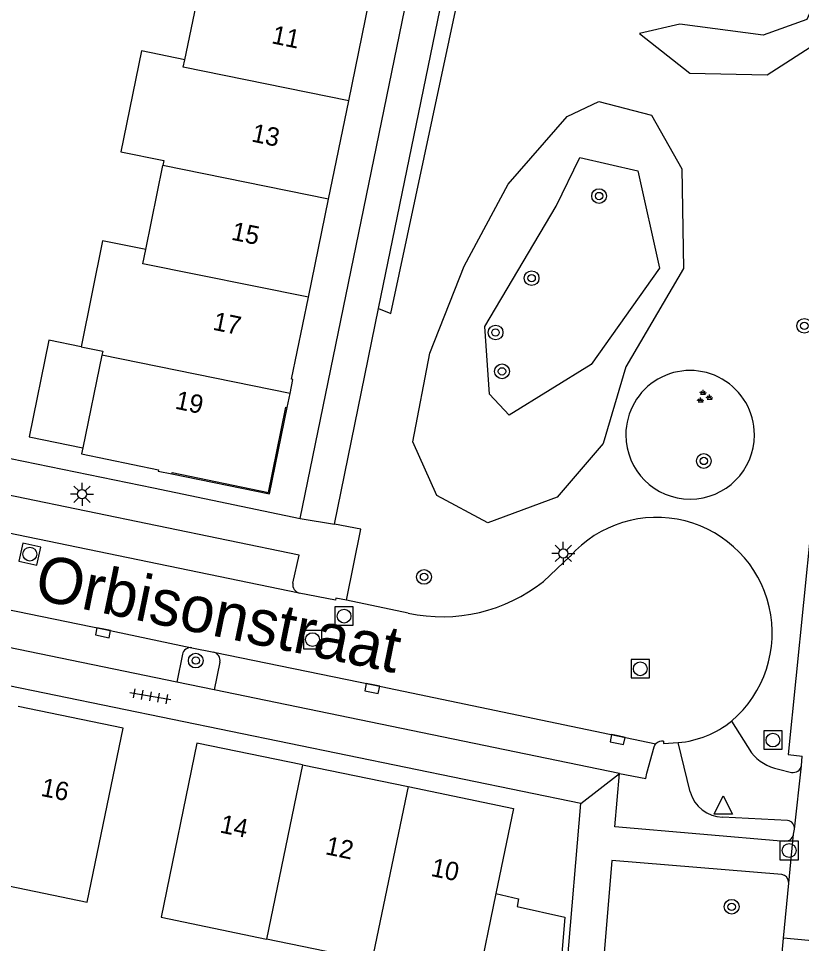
# Model space of a CAD drawing. Extents: x 132999 to 136000, y 398499 to 400501.
# Drawn here: x 134834.1 to 134876.6, y 398869.4 to 398919.6 of the extents above; entities that cross this region are included whole.
import ezdxf

# ---------------------------------------------------------------- set-up
doc = ezdxf.new("R2010")
doc.units = 0
for name, color, linetype in [('gg-afsc-hekwerk', 7, 'Continuous'), ('gg-afsc-muur', 7, 'Continuous'), ('gg-anno-huisnummerreeks BGT', 7, 'Continuous'), ('gg-anno-openbare ruimte label', 7, 'Continuous'), ('gg-bbg-hoofdgebouw', 7, 'Continuous'), ('gg-bbg-luifel en loopbrug', 7, 'Continuous'), ('gg-bbg-onder overbouw', 7, 'Continuous'), ('gg-bbg-pand overbouw', 7, 'Continuous'), ('gg-bbg-tussenscheiding', 7, 'Continuous'), ('gg-knt-BGT kruinlijn', 7, 'Continuous'), ('gg-knt-bovenkant onderkant talud', 7, 'Continuous'), ('gg-knt-verharding', 7, 'Continuous'), ('gg-knt-verharding nz', 7, 'Continuous'), ('gt-grn-groengrens', 7, 'Continuous'), ('gt-grn-weggrens', 7, 'Continuous'), ('gt-symb-boom', 7, 'Continuous'), ('gt-symb-groenvak', 7, 'Continuous'), ('gt-symb-kolk', 7, 'Continuous'), ('gt-symb-lichtmast', 7, 'Continuous'), ('gt-symb-rioolschacht', 7, 'Continuous'), ('gt-symb-tegel verharding', 7, 'Continuous'), ('gt-symb-waterafsluiter', 7, 'Continuous')]:
    doc.layers.add(name, color=color, linetype=linetype)

# ---------------------------------------------------------------- blocks, each defined once
blk = doc.blocks.new('gt0-KOLK')
at = {"layer": 'gt-symb-kolk'}
blk.add_lwpolyline([(0, 0), (0.375, 0), (0.375, 0.4), (-0.375, 0.4), (-0.375, 0), (0, 0)], dxfattribs=at)
blk = doc.blocks.new('gt0-TEG1')
at = {"layer": 'gt-symb-tegel verharding'}
for p, q in [((-1.125, 0), (1.125, 0)), ((-0.9, -0.25), (-0.9, 0.25)), ((-0.45, -0.25), (-0.45, 0.25)), ((0, -0.25), (0, 0.25)), ((0.45, -0.25), (0.45, 0.25)), ((0.9, -0.25), (0.9, 0.25))]:
    blk.add_line(p, q, dxfattribs=at)
blk = doc.blocks.new('gt0-BOOM')
at = {"layer": 'gt-symb-boom'}
for radius in [0.4, 0.2]:
    blk.add_circle((0, 0), radius, dxfattribs=at)
blk = doc.blocks.new('gt0-RS')
at = {"layer": 'gt-symb-rioolschacht'}
blk.add_lwpolyline([(-0.5, -0.5), (0.5, -0.5), (0.5, 0.5), (-0.5, 0.5)], close=True, dxfattribs=at)
blk.add_circle((0, 0), 0.375, dxfattribs=at)
blk = doc.blocks.new('gt0-LMAST')
at = {"layer": 'gt-symb-lichtmast'}
for p, q in [((-0.005, 0.246), (-0.005, 0.621)), ((-0.182, 0.173), (-0.447, 0.438)), ((0.172, 0.173), (0.437, 0.438)), ((-0.255, -0.004), (-0.63, -0.004)), ((-0.182, -0.181), (-0.447, -0.446)), ((-0.005, -0.254), (-0.005, -0.629)), ((0.437, -0.446), (0.172, -0.181)), ((0.245, -0.004), (0.62, -0.004))]:
    blk.add_line(p, q, dxfattribs=at)
blk.add_circle((-0.005, -0.004), 0.25, dxfattribs=at)
blk = doc.blocks.new('gt0-GRVAK')
at = {"layer": 'gt-symb-groenvak'}
for p, q in [((-0.11, 0.189), (-0.228, 0.24)), ((-0.182, 0.153), (0.088, 0.153)), ((-0.091, 0.211), (-0.156, 0.322)), ((-0.047, 0.214), (-0.047, 0.393)), ((-0.004, 0.211), (0.061, 0.322)), ((0.015, 0.189), (0.133, 0.24)), ((0.262, -0.052), (0.197, 0.059)), ((0.305, -0.049), (0.305, 0.13)), ((0.349, -0.052), (0.414, 0.059)), ((-0.245, -0.228), (-0.363, -0.177)), ((-0.318, -0.264), (-0.047, -0.264)), ((-0.226, -0.206), (-0.291, -0.095)), ((-0.183, -0.203), (-0.183, -0.024)), ((-0.139, -0.206), (-0.074, -0.095)), ((-0.12, -0.228), (-0.002, -0.177)), ((0.243, -0.074), (0.125, -0.023)), ((0.17, -0.11), (0.441, -0.11)), ((0.368, -0.074), (0.486, -0.023))]:
    blk.add_line(p, q, dxfattribs=at)
blk = doc.blocks.new('gt0-WAFSL')
at = {"layer": 'gt-symb-waterafsluiter'}
for p, q in [((-0.5, -0.333), (0, 0.667)), ((0, 0.667), (0.5, -0.333)), ((0.5, -0.333), (-0.5, -0.333))]:
    blk.add_line(p, q, dxfattribs=at)

msp = doc.modelspace()

# ---------------------------------------------------------------- linework, layer by layer
at = {"layer": 'gg-afsc-hekwerk'}
msp.add_lwpolyline([(134860.053, 398872.102), (134861.283, 398871.802), (134861.209, 398871.388), (134863.798, 398870.81), (134862.772, 398858.534), (134859.742, 398858.716), (134859.696, 398858.421)], dxfattribs=at)
at = {"layer": 'gg-afsc-muur'}
msp.add_line((134829.398, 398896.595), (134841.465, 398894.111), dxfattribs=at)
at = {"layer": 'gg-bbg-hoofdgebouw'}
for p, q in [((134843.17, 398917.357), (134844.105, 398921.875)), ((134852.067, 398915.12), (134853.161, 398920.45)), ((134850.974, 398909.79), (134852.067, 398915.12)), ((134841.055, 398907.05), (134841.981, 398911.616)), ((134849.881, 398904.46), (134850.974, 398909.79)), ((134838.669, 398901.311), (134837.635, 398896.293)), ((134848.724, 398898.478), (134848.88, 398899.238)), ((134849.556, 398879.078), (134855.283, 398877.898)), ((134853.327, 398868.437), (134847.606, 398869.621))]:
    msp.add_line(p, q, dxfattribs=at)
for points in [[(134843.17, 398917.357), (134840.818, 398917.834), (134839.706, 398912.355), (134842.035, 398911.883), (134841.981, 398911.616)], [(134841.055, 398907.05), (134838.703, 398907.526), (134837.537, 398901.775)], [(134848.88, 398899.238), (134849.036, 398899.997), (134848.968, 398900.011), (134849.881, 398904.46)], [(134837.537, 398901.775), (134838.715, 398901.535), (134838.669, 398901.311)], [(134837.635, 398896.293), (134837.566, 398895.956), (134841.739, 398895.097), (134841.725, 398895.029), (134842.469, 398894.875)], [(134832.187, 398872.796), (134837.877, 398871.629), (134839.818, 398881.075), (134834.127, 398882.242)], [(134849.556, 398879.078), (134843.83, 398880.258), (134841.884, 398870.804), (134847.606, 398869.621)], [(134855.283, 398877.898), (134861.009, 398876.718), (134860.053, 398872.102)], [(134860.053, 398872.102), (134859.049, 398867.254), (134853.327, 398868.437)]]:
    msp.add_lwpolyline(points, dxfattribs=at)
at = {"layer": 'gg-bbg-luifel en loopbrug'}
msp.add_lwpolyline([(134837.537, 398901.775), (134835.791, 398902.129), (134834.727, 398896.883), (134837.635, 398896.293)], dxfattribs=at)
at = {"layer": 'gg-bbg-onder overbouw'}
msp.add_lwpolyline([(134842.469, 398894.875), (134842.483, 398894.944), (134847.704, 398893.869), (134848.655, 398898.493), (134848.724, 398898.478)], dxfattribs=at)
at = {"layer": 'gg-bbg-pand overbouw'}
msp.add_lwpolyline([(134842.469, 398894.875), (134847.758, 398893.787), (134848.724, 398898.478)], dxfattribs=at)
at = {"layer": 'gg-bbg-tussenscheiding'}
for p, q in [((134850.974, 398909.79), (134841.981, 398911.616)), ((134848.88, 398899.238), (134838.669, 398901.311)), ((134849.556, 398879.078), (134847.606, 398869.621)), ((134855.283, 398877.898), (134853.327, 398868.437))]:
    msp.add_line(p, q, dxfattribs=at)
for points in [[(134852.067, 398915.12), (134843.085, 398916.944), (134843.17, 398917.357)], [(134849.881, 398904.46), (134840.9, 398906.284), (134841.055, 398907.05)]]:
    msp.add_lwpolyline(points, dxfattribs=at)
at = {"layer": 'gg-knt-BGT kruinlijn'}
msp.add_lwpolyline([(134863.917, 398914.275), (134865.629, 398915.089), (134868.494, 398914.35), (134870.148, 398911.442), (134870.238, 398906.015), (134867.101, 398900.681), (134865.867, 398896.526), (134863.382, 398893.615), (134859.62, 398892.227), (134856.848, 398893.705), (134855.539, 398896.623), (134856.474, 398901.422), (134858.323, 398906.152), (134860.712, 398910.599), (134863.917, 398914.275)], dxfattribs=at)
at = {"layer": 'gg-knt-bovenkant onderkant talud'}
for points in [[(134876.022, 398944.99), (134876.928, 398942.914), (134877.681, 398938.636), (134878.68, 398934.034), (134878.836, 398931.934), (134878.563, 398927.175), (134878.048, 398922.054), (134876.923, 398919.546), (134874.551, 398918.697), (134870.039, 398919.29), (134867.84, 398918.787), (134870.581, 398916.621), (134874.78, 398916.528), (134877.622, 398918.361), (134879.301, 398922.757), (134880.125, 398928.549), (134880.001, 398934.672), (134878.845, 398939.339), (134877.931, 398945.084)], [(134865.224, 398900.814), (134860.769, 398898.066), (134859.711, 398899.195), (134859.455, 398902.876), (134863.316, 398909.406), (134864.6, 398912.044), (134867.747, 398911.334), (134868.939, 398906.05), (134865.224, 398900.814)]]:
    msp.add_lwpolyline(points, dxfattribs=at)
for start, end in [(0.0164, 180.0328), (180.0328, 0.0164)]:
    msp.add_arc((134870.591, 398896.997), 3.49, start, end, dxfattribs=at)
at = {"layer": 'gg-knt-verharding'}
for p, q in [((134849.431, 398892.45), (134862.347, 398955.487)), ((134853.674, 398903.858), (134857.596, 398922.865)), ((134851.298, 398892.137), (134853.674, 398903.858)), ((134841.465, 398894.111), (134849.431, 398892.45)), ((134864.078, 398890.4), (134862.628, 398889.038)), ((134842.738, 398883.565), (134820.053, 398888.238)), ((134855.295, 398887.318), (134851.947, 398888.028)), ((134864.661, 398876.989), (134815.913, 398887.013)), ((134843.543, 398885.436), (134844.749, 398885.197)), ((134843.05, 398885.081), (134842.738, 398883.565)), ((134845.072, 398884.658), (134844.761, 398883.148)), ((134844.761, 398883.148), (134842.738, 398883.565)), ((134866.752, 398878.618), (134844.761, 398883.148)), ((134872.841, 398881.459), (134873.916, 398879.735)), ((134869.142, 398880.365), (134869.153, 398880.239)), ((134869.153, 398880.239), (134869.948, 398880.288)), ((134870.595, 398877.608), (134869.948, 398880.288)), ((134876.636, 398879.03), (134876.681, 398879.551)), ((134875.381, 398878.845), (134876.097, 398878.674)), ((134876.263, 398875.587), (134876.636, 398879.03)), ((134861.615, 398840.698), (134864.661, 398876.989)), ((134875.877, 398876.065), (134872.353, 398876.239)), ((134875.941, 398872.656), (134876.211, 398875.311)), ((134876.211, 398875.311), (134876.263, 398875.587)), ((134875.667, 398869.677), (134875.941, 398872.656)), ((134881.639, 398869.079), (134875.667, 398869.677))]:
    msp.add_line(p, q, dxfattribs=at)
for points in [[(134849.034, 398888.938), (134849.37, 398890.461), (134826.24, 398895.244), (134825.915, 398893.699)], [(134851.947, 398888.028), (134852.721, 398891.867), (134851.298, 398892.137)], [(134851.947, 398888.028), (134851.372, 398888.135), (134851.356, 398888.02), (134849.383, 398888.408)], [(134866.752, 398878.618), (134868.188, 398878.34), (134868.243, 398878.636), (134868.636, 398880.055), (134868.678, 398880.145), (134868.738, 398880.225)], [(134875.999, 398874.997), (134875.869, 398874.94), (134875.733, 398874.924), (134866.507, 398875.723), (134866.752, 398878.618)], [(134875.941, 398872.656), (134875.914, 398872.841), (134875.817, 398872.997), (134875.706, 398873.083), (134875.573, 398873.131), (134866.338, 398873.892), (134864.628, 398853.25), (134873.637, 398852.508)], [(134875.455, 398867.624), (134875.547, 398868.452), (134875.667, 398869.677)]]:
    msp.add_lwpolyline(points, dxfattribs=at)
for centre, radius, start, end in [((134868.774, 398886.237), 6.275, 310.4033, 138.4446), ((134849.488, 398888.857), 0.461, 169.8574, 256.8716), ((134857.154, 398895.886), 8.767, 257.7607, 308.6402), ((134843.468, 398885.02), 0.422, 79.7624, 171.7515), ((134844.633, 398884.761), 0.451, 346.727, 75.138), ((134869.455, 398885.666), 5.401, 275.2422, 308.831), ((134869.076, 398879.903), 0.467, 81.8395, 136.3865), ((134875.916, 398881.377), 2.588, 219.3822, 258.0597), ((134876.176, 398879.14), 0.473, 260.3325, 346.5556), ((134872.395, 398878.106), 1.868, 195.4704, 268.712), ((134875.813, 398875.618), 0.451, 356.0109, 81.833), ((134875.746, 398875.396), 0.472, 302.3247, 349.6241)]:
    msp.add_arc(centre, radius, start, end, dxfattribs=at)
at = {"layer": 'gg-knt-verharding nz'}
msp.add_line((134849.383, 398888.408), (134825.414, 398893.348), dxfattribs=at)
for points in [[(134824.572, 398889.353), (134838.769, 398886.447), (134843.543, 398885.436)], [(134844.749, 398885.197), (134853.384, 398883.424), (134868.738, 398880.225)]]:
    msp.add_lwpolyline(points, dxfattribs=at)
at = {"layer": 'gt-grn-groengrens'}
for points in [[(134853.674, 398903.858), (134854.349, 398903.586), (134858.429, 398922.652), (134857.596, 398922.865)], [(134877.154, 398892.016), (134875.908, 398879.64), (134876.681, 398879.551)]]:
    msp.add_lwpolyline(points, dxfattribs=at)
at = {"layer": 'gt-grn-weggrens'}
for p, q in [((134849.431, 398892.45), (134851.298, 398892.137)), ((134864.661, 398876.989), (134866.752, 398878.618))]:
    msp.add_line(p, q, dxfattribs=at)

# ---------------------------------------------------------------- block references
at = {"layer": 'gt-symb-boom'}
for p in [(134865.652, 398909.957), (134861.99, 398905.499), (134860.035, 398902.55), (134876.791, 398902.912), (134860.383, 398900.44), (134871.334, 398895.576), (134872.847, 398871.377)]:
    msp.add_blockref('gt0-BOOM', p, dxfattribs=at)
at = {"layer": 'gt-symb-boom', "rotation": -114.47133802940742}
for p in [(134856.152, 398889.283), (134843.763, 398884.741)]:
    msp.add_blockref('gt0-BOOM', p, dxfattribs=at)
at = {"layer": 'gt-symb-groenvak'}
msp.add_blockref('gt0-GRVAK', (134871.339, 398899.048), dxfattribs=at)
at = {"layer": 'gt-symb-kolk'}
for p, rotation in [((134838.769, 398886.447), 168.39728441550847), ((134853.384, 398883.424), 168.39728441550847), ((134866.693, 398880.651), 168.23269856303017)]:
    msp.add_blockref('gt0-KOLK', p, dxfattribs=dict(at, rotation=rotation))
at = {"layer": 'gt-symb-lichtmast'}
for p in [(134837.599, 398893.776), (134863.715, 398890.559)]:
    msp.add_blockref('gt0-LMAST', p, dxfattribs=at)
at = {"layer": 'gt-symb-rioolschacht', "rotation": 77.572721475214}
msp.add_blockref('gt0-RS', (134834.758, 398890.521), dxfattribs=at)
at = {"layer": 'gt-symb-rioolschacht'}
for p in [(134851.813, 398887.155), (134850.102, 398885.88), (134867.886, 398884.296), (134875.085, 398880.425), (134875.965, 398874.43)]:
    msp.add_blockref('gt0-RS', p, dxfattribs=at)
at = {"layer": 'gt-symb-tegel verharding', "rotation": 169.98206552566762}
msp.add_blockref('gt0-TEG1', (134841.295, 398882.803), dxfattribs=at)
at = {"layer": 'gt-symb-waterafsluiter'}
msp.add_blockref('gt0-WAFSL', (134872.388, 398876.735), dxfattribs=at)

# ---------------------------------------------------------------- texts
at = {"layer": 'gg-anno-huisnummerreeks BGT'}
for s, rotation, p in [('11', 348.4, (134847.834, 398918.255)), ('13', 348.4, (134846.741, 398912.925)), ('15', 348.4, (134845.648, 398907.595)), ('17', 348.4, (134844.645, 398902.706)), ('19', 348.3, (134842.597, 398898.423)), ('16', 348.4, (134835.308, 398877.406)), ('14', 348.4, (134845.024, 398875.416)), ('12', 348.4, (134850.75, 398874.236)), ('10', 348.4, (134856.477, 398873.056))]:
    msp.add_text(s, height=1, rotation=rotation, dxfattribs=at).set_placement(p)
at = {"layer": 'gg-anno-openbare ruimte label'}
msp.add_text('Orbisonstraat', height=2.5, rotation=348.4, dxfattribs=at).set_placement((134834.926, 398888.096))

doc.saveas('drawing.dxf')
